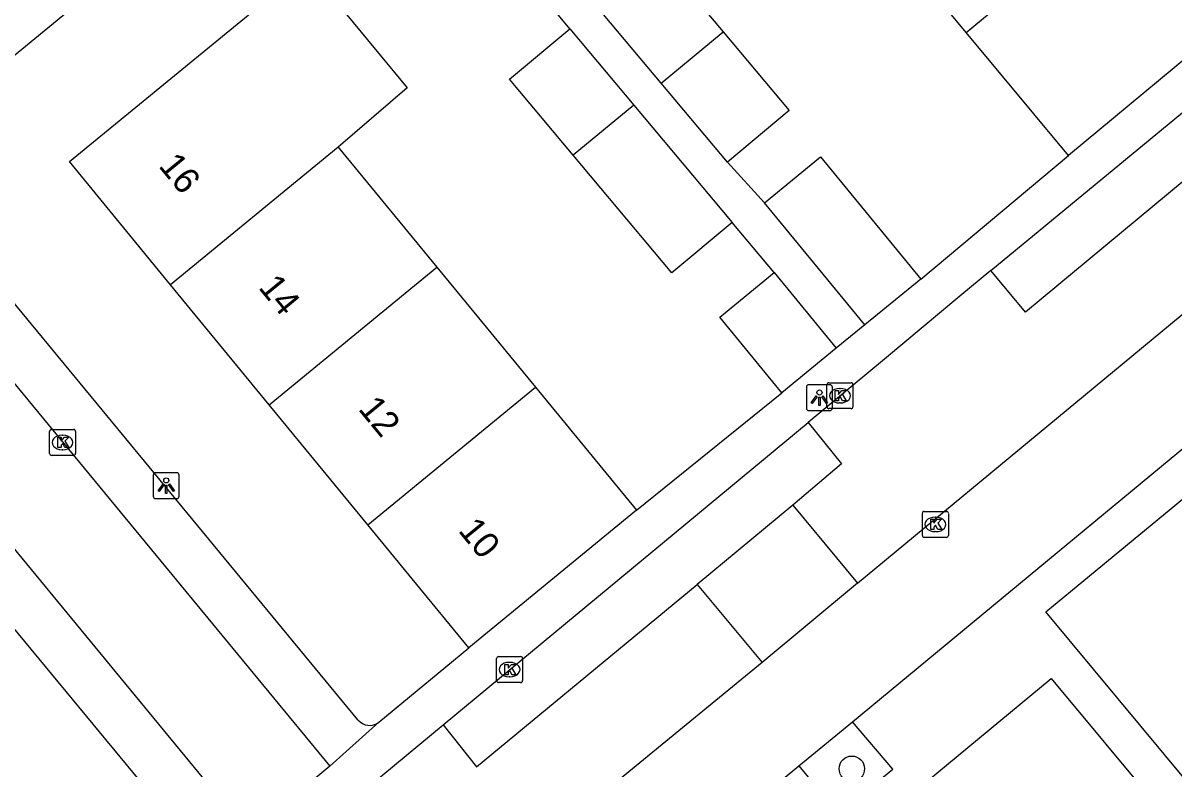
# Model space of a CAD drawing. Extents: x 159040 to 160094, y 381214 to 382518.
# Drawn here: x 159643.59 to 159687.92, y 381948.14 to 381976.89 of the extents above; entities that cross this region are included whole.
import ezdxf

# ---------------------------------------------------------------- set-up
doc = ezdxf.new("R2010")
doc.units = 0
for name, color, linetype in [('IMGEO_Boom', 7, 'Continuous'), ('IMGEO_Haag', 7, 'Continuous'), ('IMGEO_Kolk', 7, 'Continuous'), ('IMGEO_Lichtpunt', 7, 'Continuous'), ('IMGEO_Muur', 7, 'Continuous'), ('IMGEO_Pand', 7, 'Continuous'), ('IMGEO_Pand_nummerreeks', 7, 'Continuous'), ('IMGEO_Parkeervlak_open', 7, 'Continuous'), ('IMGEO_Rijbaan_lokaal_open', 7, 'Continuous'), ('IMGEO_Voetpad_open', 7, 'Continuous')]:
    doc.layers.add(name, color=color, linetype=linetype)

msp = doc.modelspace()

# ---------------------------------------------------------------- linework, layer by layer
at = {"layer": 'IMGEO_Boom'}
msp.add_circle((159675.512, 381948.146), 0.489, dxfattribs=at)
at = {"layer": 'IMGEO_Haag'}
msp.add_lwpolyline([(159672.361, 381999.556), (159669.966, 381997.589), (159636.992, 381970.499)], dxfattribs=at)
at = {"layer": 'IMGEO_Kolk'}
for p, q in [((159674.555, 381962.097), (159674.555, 381962.949)), ((159674.63, 381963.023), (159675.482, 381963.023)), ((159675.556, 381962.949), (159675.556, 381962.097)), ((159675.043, 381962.803), (159675.068, 381962.803)), ((159675.066, 381962.243), (159675.041, 381962.243)), ((159675.482, 381962.023), (159674.63, 381962.023)), ((159644.685, 381961.221), (159645.537, 381961.221)), ((159644.61, 381960.295), (159644.61, 381961.147)), ((159645.098, 381961.001), (159645.123, 381961.001)), ((159645.611, 381961.147), (159645.611, 381960.295)), ((159645.121, 381960.441), (159645.096, 381960.441)), ((159645.537, 381960.221), (159644.685, 381960.221)), ((159678.304, 381958.063), (159679.156, 381958.063)), ((159678.229, 381957.137), (159678.229, 381957.989)), ((159678.717, 381957.843), (159678.742, 381957.843)), ((159679.23, 381957.989), (159679.23, 381957.137)), ((159678.74, 381957.283), (159678.715, 381957.283)), ((159679.156, 381957.063), (159678.304, 381957.063)), ((159661.829, 381951.541), (159661.829, 381952.393)), ((159661.904, 381952.467), (159662.756, 381952.467)), ((159662.83, 381952.393), (159662.83, 381951.541)), ((159662.317, 381952.247), (159662.342, 381952.247)), ((159662.756, 381951.467), (159661.904, 381951.467)), ((159662.34, 381951.687), (159662.315, 381951.687))]:
    msp.add_line(p, q, dxfattribs=at)
for points in [[(159674.555, 381962.097), (159674.555, 381962.949)], [(159674.63, 381963.023), (159675.482, 381963.023)], [(159675.556, 381962.949), (159675.556, 381962.097)], [(159674.876, 381962.723), (159674.999, 381962.723), (159674.999, 381962.572), (159675.129, 381962.723), (159675.293, 381962.723), (159675.147, 381962.572), (159675.3, 381962.323), (159675.148, 381962.323), (159675.063, 381962.487), (159674.999, 381962.42), (159674.999, 381962.323), (159674.876, 381962.323), (159674.876, 381962.723)], [(159675.482, 381962.023), (159674.63, 381962.023)], [(159644.685, 381961.221), (159645.537, 381961.221)], [(159644.61, 381960.295), (159644.61, 381961.147)], [(159644.931, 381960.921), (159645.054, 381960.921), (159645.054, 381960.77), (159645.184, 381960.921), (159645.348, 381960.921), (159645.202, 381960.77), (159645.355, 381960.521), (159645.203, 381960.521), (159645.118, 381960.685), (159645.054, 381960.618), (159645.054, 381960.521), (159644.931, 381960.521), (159644.931, 381960.921)], [(159645.611, 381961.147), (159645.611, 381960.295)], [(159645.537, 381960.221), (159644.685, 381960.221)], [(159678.304, 381958.063), (159679.156, 381958.063)], [(159678.229, 381957.137), (159678.229, 381957.989)], [(159678.55, 381957.763), (159678.673, 381957.763), (159678.673, 381957.612), (159678.803, 381957.763), (159678.967, 381957.763), (159678.821, 381957.612), (159678.974, 381957.363), (159678.822, 381957.363), (159678.737, 381957.527), (159678.673, 381957.46), (159678.673, 381957.363), (159678.55, 381957.363), (159678.55, 381957.763)], [(159679.23, 381957.989), (159679.23, 381957.137)], [(159679.156, 381957.063), (159678.304, 381957.063)], [(159661.829, 381951.541), (159661.829, 381952.393)], [(159661.904, 381952.467), (159662.756, 381952.467)], [(159662.83, 381952.393), (159662.83, 381951.541)], [(159662.15, 381952.167), (159662.273, 381952.167), (159662.273, 381952.016), (159662.403, 381952.167), (159662.567, 381952.167), (159662.421, 381952.016), (159662.574, 381951.767), (159662.422, 381951.767), (159662.337, 381951.931), (159662.273, 381951.864), (159662.273, 381951.767), (159662.15, 381951.767), (159662.15, 381952.167)], [(159662.756, 381951.467), (159661.904, 381951.467)]]:
    msp.add_lwpolyline(points, dxfattribs=at)
for centre, start, end in [((159674.632, 381962.947), 91.552, 178.448), ((159674.632, 381962.947), 91.552, 178.448), ((159675.48, 381962.947), 1.552, 88.448), ((159675.48, 381962.947), 1.552, 88.448), ((159674.632, 381962.099), 181.552, 268.448), ((159674.632, 381962.099), 181.552, 268.448), ((159675.48, 381962.099), 271.552, 358.448), ((159675.48, 381962.099), 271.552, 358.448), ((159644.687, 381961.145), 91.552, 178.448), ((159644.687, 381961.145), 91.552, 178.448), ((159645.535, 381961.145), 1.552, 88.448), ((159645.535, 381961.145), 1.552, 88.448), ((159644.687, 381960.297), 181.552, 268.448), ((159644.687, 381960.297), 181.552, 268.448), ((159645.535, 381960.297), 271.552, 358.448), ((159645.535, 381960.297), 271.552, 358.448), ((159678.306, 381957.987), 91.552, 178.448), ((159678.306, 381957.987), 91.552, 178.448), ((159679.154, 381957.987), 1.552, 88.448), ((159679.154, 381957.987), 1.552, 88.448), ((159678.306, 381957.139), 181.552, 268.448), ((159678.306, 381957.139), 181.552, 268.448), ((159679.154, 381957.139), 271.552, 358.448), ((159679.154, 381957.139), 271.552, 358.448), ((159661.906, 381952.391), 91.552, 178.448), ((159661.906, 381952.391), 91.552, 178.448), ((159662.754, 381952.391), 1.552, 88.448), ((159662.754, 381952.391), 1.552, 88.448), ((159661.906, 381951.543), 181.552, 268.448), ((159661.906, 381951.543), 181.552, 268.448), ((159662.754, 381951.543), 271.552, 358.448), ((159662.754, 381951.543), 271.552, 358.448)]:
    msp.add_arc(centre, 0.0765, start, end, dxfattribs=at)
for centre, major_axis, ratio, start_param, end_param in [((159675.042, 381962.523), (-0.387, 0.002), 0.722429, 4.712389, 7.853982), ((159675.067, 381962.523), (-0.39, 0.002), 0.717154, 1.570796, 4.712389), ((159645.097, 381960.721), (-0.387, 0.002), 0.722429, 4.712389, 7.853982), ((159645.122, 381960.721), (-0.39, 0.002), 0.717154, 1.570796, 4.712389), ((159678.716, 381957.563), (-0.387, 0.002), 0.722429, 4.712389, 7.853982), ((159678.741, 381957.563), (-0.39, 0.002), 0.717154, 1.570796, 4.712389), ((159662.316, 381951.967), (-0.387, 0.002), 0.722429, 4.712389, 7.853982), ((159662.341, 381951.967), (-0.39, 0.002), 0.717154, 1.570796, 4.712389)]:
    msp.add_ellipse(centre, major_axis=major_axis, ratio=ratio, start_param=start_param, end_param=end_param, dxfattribs=at)
at = {"layer": 'IMGEO_Lichtpunt'}
for p, q in [((159674.667, 381962.943), (159673.859, 381962.943)), ((159674.667, 381962.943), (159673.859, 381962.943)), ((159673.765, 381962.848), (159673.765, 381962.041)), ((159673.765, 381962.848), (159673.765, 381962.041)), ((159674.761, 381962.041), (159674.761, 381962.848)), ((159674.761, 381962.041), (159674.761, 381962.848)), ((159673.859, 381961.947), (159674.667, 381961.947)), ((159673.859, 381961.947), (159674.667, 381961.947)), ((159648.606, 381959.461), (159648.606, 381958.654)), ((159648.606, 381959.461), (159648.606, 381958.654)), ((159649.508, 381959.556), (159648.7, 381959.556)), ((159649.508, 381959.556), (159648.7, 381959.556)), ((159649.602, 381958.654), (159649.602, 381959.461)), ((159649.602, 381958.654), (159649.602, 381959.461)), ((159648.7, 381958.56), (159649.508, 381958.56)), ((159648.7, 381958.56), (159649.508, 381958.56))]:
    msp.add_line(p, q, dxfattribs=at)
for points in [[(159674.139, 381962.512), (159674.178, 381962.484), (159673.99, 381962.222), (159673.952, 381962.249), (159674.139, 381962.512)], [(159674.351, 381962.484), (159674.389, 381962.511), (159674.576, 381962.249), (159674.537, 381962.221), (159674.351, 381962.484)], [(159674.241, 381962.464), (159674.288, 381962.464), (159674.288, 381962.142), (159674.241, 381962.142), (159674.241, 381962.464)], [(159648.98, 381959.125), (159649.019, 381959.097), (159648.831, 381958.835), (159648.793, 381958.862), (159648.98, 381959.125)], [(159649.082, 381959.077), (159649.129, 381959.077), (159649.129, 381958.755), (159649.082, 381958.755), (159649.082, 381959.077)], [(159649.192, 381959.097), (159649.23, 381959.124), (159649.417, 381958.862), (159649.378, 381958.834), (159649.192, 381959.097)]]:
    msp.add_lwpolyline(points, dxfattribs=at)
for centre in [(159674.264, 381962.646), (159649.105, 381959.259)]:
    msp.add_circle(centre, 0.0994, dxfattribs=at)
for centre, start, end in [((159673.859, 381962.848), 90, 180), ((159673.859, 381962.848), 90, 180), ((159674.667, 381962.848), 0, 90), ((159674.667, 381962.848), 0, 90), ((159673.859, 381962.041), 180, 270), ((159673.859, 381962.041), 180, 270), ((159674.667, 381962.041), 270, 0), ((159674.667, 381962.041), 270, 360), ((159648.7, 381959.461), 90, 180), ((159648.7, 381959.461), 90, 180), ((159649.508, 381959.461), 0, 90), ((159649.508, 381959.461), 0, 90), ((159648.7, 381958.654), 180, 270), ((159648.7, 381958.654), 180, 270), ((159649.508, 381958.654), 270, 0), ((159649.508, 381958.654), 270, 360)]:
    msp.add_arc(centre, 0.0946, start, end, dxfattribs=at)
at = {"layer": 'IMGEO_Muur'}
msp.add_lwpolyline([(159678.165, 381967.019), (159683.852, 381971.779)], dxfattribs=at)
at = {"layer": 'IMGEO_Pand'}
for points in [[(159679.922, 381976.516), (159686.34, 381981.841)], [(159679.922, 381976.516), (159676.089, 381981.136)], [(159665.677, 381977.539), (159668.052, 381979.53), (159670.554, 381976.544)], [(159649.268, 381966.8), (159645.373, 381971.542), (159651.831, 381976.847), (159654.536, 381979.068), (159658.384, 381974.383), (159655.725, 381972.106)], [(159668.169, 381974.565), (159665.677, 381977.539)], [(159690.27, 381977.104), (159683.852, 381971.779)], [(159664.779, 381971.797), (159662.328, 381974.727), (159664.647, 381976.667)], [(159664.647, 381976.667), (159667.115, 381973.717)], [(159668.169, 381974.565), (159670.554, 381976.544)], [(159670.554, 381976.544), (159673.098, 381973.508), (159670.722, 381971.517)], [(159683.852, 381971.779), (159679.922, 381976.516)], [(159670.722, 381971.517), (159668.169, 381974.565)], [(159667.115, 381973.717), (159664.779, 381971.797)], [(159667.115, 381973.717), (159670.9, 381969.194)], [(159655.725, 381972.106), (159649.268, 381966.8)], [(159655.725, 381972.106), (159659.525, 381967.48)], [(159670.9, 381969.194), (159668.58, 381967.254), (159664.779, 381971.797)], [(159672.144, 381969.954), (159674.3, 381971.724), (159678.165, 381967.019)], [(159676.009, 381965.248), (159672.144, 381969.954)], [(159653.068, 381962.174), (159659.525, 381967.48)], [(159659.525, 381967.48), (159663.326, 381962.853)], [(159672.822, 381962.633), (159670.428, 381965.548), (159672.521, 381967.267)], [(159672.521, 381967.267), (159674.915, 381964.352)], [(159678.165, 381967.019), (159676.009, 381965.248)], [(159653.068, 381962.174), (159649.268, 381966.8)], [(159674.915, 381964.352), (159672.822, 381962.633)], [(159656.868, 381957.548), (159663.326, 381962.853)], [(159663.326, 381962.853), (159667.222, 381958.11)], [(159656.868, 381957.548), (159653.068, 381962.174)], [(159667.222, 381958.11), (159660.763, 381952.805)], [(159660.763, 381952.805), (159656.868, 381957.548)]]:
    msp.add_lwpolyline(points, dxfattribs=at)
at = {"layer": 'IMGEO_Parkeervlak_open'}
msp.add_lwpolyline([(159673.476, 381948.254), (159675.537, 381949.959)], dxfattribs=at)
at = {"layer": 'IMGEO_Rijbaan_lokaal_open'}
for points in [[(159693.826, 381975.39), (159682.198, 381965.74), (159680.862, 381967.342)], [(159675.735, 381955.294), (159692.556, 381969.219)], [(159680.862, 381967.342), (159679.672, 381966.36), (159676.773, 381963.933), (159673.826, 381961.489)], [(159640.019, 381966.892), (159655.408, 381948.24)], [(159652.285, 381945.644), (159636.901, 381964.329)], [(159673.826, 381961.489), (159675.118, 381959.893), (159673.24, 381958.3)], [(159673.24, 381958.3), (159669.554, 381955.245)], [(159673.24, 381958.3), (159675.735, 381955.294)], [(159659.769, 381949.834), (159661.06, 381948.222), (159669.554, 381955.245)], [(159669.554, 381955.245), (159672.054, 381952.235)], [(159675.735, 381955.294), (159672.054, 381952.235)], [(159672.054, 381952.235), (159658.001, 381940.7)], [(159649.586, 381941.383), (159652.154, 381943.516), (159657.442, 381947.905), (159659.769, 381949.834)], [(159655.408, 381948.24), (159652.285, 381945.644)]]:
    msp.add_lwpolyline(points, dxfattribs=at)
at = {"layer": 'IMGEO_Voetpad_open'}
for points in [[(159664.647, 381976.667), (159664.02, 381977.417), (159664.585, 381977.889), (159665.677, 381977.539)], [(159680.862, 381967.342), (159690.07, 381974.945)], [(159670.722, 381971.517), (159672.144, 381969.954)], [(159678.165, 381967.019), (159683.852, 381971.779)], [(159656.487, 381950.033), (159640.637, 381969.242), (159639.113, 381967.99)], [(159672.521, 381967.267), (159670.9, 381969.194)], [(159650.449, 381944.826), (159634.526, 381964.085), (159636.038, 381965.377)], [(159676.009, 381965.248), (159674.915, 381964.352)], [(159675.537, 381949.959), (159693.83, 381965.098)], [(159667.222, 381958.11), (159672.822, 381962.633)], [(159659.769, 381949.834), (159673.826, 381961.489)], [(159688.487, 381947.57), (159682.985, 381954.193), (159690.668, 381960.527)], [(159657.296, 381949.939), (159660.763, 381952.805)], [(159673.184, 381943.338), (159683.195, 381951.619), (159687.332, 381946.642)], [(159655.408, 381948.24), (159657.296, 381949.939)], [(159673.476, 381948.254), (159675.003, 381946.403), (159677.085, 381948.13), (159675.537, 381949.959)], [(159670.004, 381945.38), (159673.476, 381948.254)]]:
    msp.add_lwpolyline(points, dxfattribs=at)
msp.add_arc((159656.94, 381950.399), 0.582, 218.981, 307.7637, dxfattribs=at)

# ---------------------------------------------------------------- texts
at = {"layer": 'IMGEO_Pand_nummerreeks'}
for s, p in [('16', (159648.778, 381971.368)), ('14', (159652.625, 381966.683)), ('12', (159656.471, 381962.002)), ('10', (159660.322, 381957.313))]:
    msp.add_text(s, height=1, rotation=309.3986, dxfattribs=at).set_placement(p)

doc.saveas('drawing.dxf')
